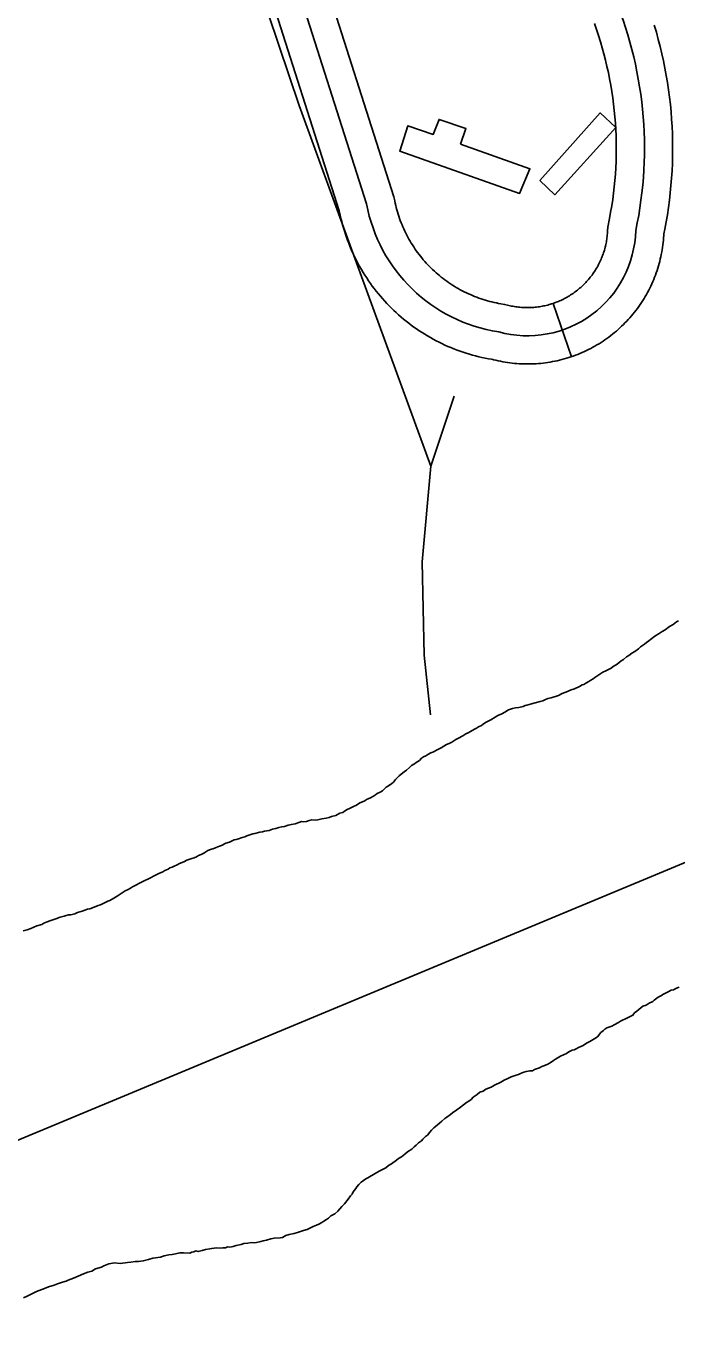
# Model space of a CAD drawing. Extents: x 3263578 to 3301413, y 764927 to 798602.
# Drawn here: x 3270541 to 3270887, y 791996 to 792691 of the extents above; entities that cross this region are included whole.
import ezdxf

# ---------------------------------------------------------------- set-up
doc = ezdxf.new("R2010")
doc.units = 0
for name, color, linetype in [('V-BLDG-OTLN', 7, 'Continuous'), ('V-ROAD-CNTR', 7, 'Continuous'), ('V-TOPO-SHOR', 7, 'Continuous')]:
    doc.layers.add(name, color=color, linetype=linetype)

msp = doc.modelspace()

# ---------------------------------------------------------------- linework, layer by layer
at = {"layer": 'V-BLDG-OTLN'}
for points in [[(3270772.07, 792628.57), (3270809.03, 792615.54), (3270803.59, 792602.37), (3270739.76, 792624.85), (3270744.1, 792638.41), (3270757.58, 792633.81), (3270760.7, 792641.81), (3270774.95, 792636.91)], [(3270814.3, 792609.17), (3270846.5, 792645.2), (3270854.91, 792637.48), (3270822.26, 792601.67)]]:
    msp.add_lwpolyline(points, close=True, dxfattribs=at)
at = {"layer": 'V-ROAD-CNTR'}
msp.add_line((3270831.19, 792515.47), (3270821.5, 792543.86), dxfattribs=at)
for points in [[(3270241.8, 794018.42), (3270326.45, 793767.9), (3270386.95, 793595.82), (3270410.77, 793531.73), (3270429.73, 793480.13), (3270470.17, 793347.5), (3270598.62, 792959.24), (3270681.38, 792724.43), (3270722.07, 792596.89)], [(3270775.21, 792549.48), (3270774.08, 792550.04), (3270772.98, 792550.59), (3270771.96, 792551.14), (3270770.88, 792551.74), (3270769.84, 792552.34), (3270768.79, 792552.98), (3270767.75, 792553.63), (3270766.76, 792554.27), (3270765.74, 792554.96), (3270764.74, 792555.66), (3270763.79, 792556.36), (3270762.81, 792557.1), (3270761.84, 792557.85), (3270760.91, 792558.62), (3270759.96, 792559.41), (3270759.09, 792560.17), (3270758.17, 792561), (3270757.25, 792561.86), (3270756.41, 792562.66), (3270755.57, 792563.52), (3270754.68, 792564.43), (3270753.87, 792565.3), (3270753.08, 792566.18), (3270752.29, 792567.1), (3270751.48, 792568.07), (3270750.73, 792568.99), (3270750, 792569.93), (3270749.26, 792570.91), (3270748.54, 792571.9), (3270747.85, 792572.89), (3270747.18, 792573.89), (3270746.5, 792574.93), (3270745.88, 792575.93), (3270745.26, 792576.97), (3270744.64, 792578.05), (3270744.05, 792579.1), (3270743.5, 792580.16), (3270742.95, 792581.24), (3270742.42, 792582.33), (3270741.89, 792583.47), (3270741.4, 792584.57), (3270740.94, 792585.64), (3270740.49, 792586.77), (3270740.05, 792587.93), (3270739.63, 792589.08), (3270739.23, 792590.23), (3270738.87, 792591.34), (3270738.52, 792592.51), (3270738.18, 792593.72), (3270737.87, 792594.84), (3270737.59, 792596.03), (3270737.3, 792597.26), (3270737.05, 792598.4), (3270736.64, 792600.58), (3270695.6, 792729.2)], [(3270762.2, 792522.45), (3270760.68, 792523.19), (3270759.15, 792523.97), (3270757.58, 792524.81), (3270756.07, 792525.65), (3270754.56, 792526.52), (3270753.09, 792527.41), (3270751.63, 792528.32), (3270750.14, 792529.3), (3270748.73, 792530.25), (3270747.32, 792531.24), (3270745.87, 792532.29), (3270744.51, 792533.33), (3270743.15, 792534.38), (3270741.8, 792535.48), (3270740.48, 792536.59), (3270739.14, 792537.76), (3270737.87, 792538.92), (3270736.63, 792540.06), (3270735.34, 792541.31), (3270734.11, 792542.55), (3270732.94, 792543.76), (3270731.73, 792545.05), (3270730.56, 792546.37), (3270729.43, 792547.67), (3270728.35, 792548.96), (3270727.24, 792550.33), (3270726.16, 792551.72), (3270725.12, 792553.1), (3270724.11, 792554.5), (3270723.1, 792555.93), (3270722.13, 792557.38), (3270721.21, 792558.81), (3270720.27, 792560.3), (3270719.37, 792561.81), (3270718.53, 792563.28), (3270717.68, 792564.81), (3270716.86, 792566.35), (3270716.07, 792567.91), (3270715.32, 792569.47), (3270714.6, 792571.01), (3270713.89, 792572.59), (3270713.19, 792574.24), (3270712.55, 792575.85), (3270711.94, 792577.43), (3270711.35, 792579.07), (3270710.79, 792580.7), (3270710.24, 792582.4), (3270709.74, 792584.06), (3270709.27, 792585.68), (3270708.81, 792587.4), (3270708.4, 792589.09), (3270708.02, 792590.73), (3270707.65, 792592.46), (3270707.51, 792593.19), (3270667.16, 792719.66)], [(3270843.39, 792692.8), (3270844.51, 792689.61), (3270845.57, 792686.39), (3270846.61, 792683.1), (3270847.58, 792679.88), (3270848.46, 792676.63), (3270849.32, 792673.33), (3270850.11, 792670), (3270850.85, 792666.69), (3270851.51, 792663.37), (3270852.14, 792660), (3270852.69, 792656.69), (3270853.19, 792653.33), (3270853.63, 792649.94), (3270854.02, 792646.56), (3270854.33, 792643.2), (3270854.6, 792639.81), (3270854.8, 792636.42), (3270854.95, 792632.98), (3270855.04, 792629.61), (3270855.07, 792626.25), (3270855.02, 792622.85), (3270854.94, 792619.43), (3270854.79, 792616.02), (3270854.58, 792612.63), (3270854.32, 792609.29), (3270853.98, 792605.9), (3270853.59, 792602.49), (3270853.16, 792599.17), (3270852.64, 792595.79), (3270852.07, 792592.4), (3270851.47, 792589.1), (3270850.5, 792584.41), (3270850.44, 792582.51), (3270850.4, 792581.8), (3270850.35, 792581.05), (3270850.28, 792580.27), (3270850.2, 792579.53), (3270850.12, 792578.79), (3270850.02, 792578.09), (3270849.9, 792577.35), (3270849.77, 792576.57), (3270849.64, 792575.89), (3270849.48, 792575.15), (3270849.3, 792574.37), (3270849.13, 792573.69), (3270848.94, 792572.96), (3270848.74, 792572.24), (3270848.53, 792571.57), (3270848.28, 792570.81), (3270848.04, 792570.1), (3270847.8, 792569.44), (3270847.52, 792568.7), (3270847.25, 792568.01)], [(3270875.28, 792691.92), (3270876.42, 792688.14), (3270877.46, 792684.33), (3270878.44, 792680.55), (3270879.34, 792676.74), (3270880.2, 792672.9), (3270880.97, 792669.05), (3270881.68, 792665.23), (3270882.33, 792661.35), (3270882.91, 792657.45), (3270883.41, 792653.6), (3270883.86, 792649.68), (3270884.22, 792645.78), (3270884.54, 792641.85), (3270884.76, 792637.94), (3270884.93, 792634.07), (3270885.04, 792630.15), (3270885.07, 792626.17), (3270885.02, 792622.26), (3270884.92, 792618.39), (3270884.75, 792614.46), (3270884.51, 792610.56), (3270884.2, 792606.6), (3270883.81, 792602.7), (3270883.37, 792598.86), (3270882.86, 792594.93), (3270882.26, 792591.05), (3270881.63, 792587.23), (3270880.91, 792583.35), (3270880.4, 792580.86), (3270880.41, 792581.28), (3270880.35, 792579.97), (3270880.25, 792578.71), (3270880.15, 792577.49), (3270880.02, 792576.22), (3270879.87, 792574.97), (3270879.69, 792573.66), (3270879.49, 792572.42), (3270879.29, 792571.22), (3270879.04, 792569.92), (3270878.77, 792568.68), (3270878.5, 792567.5), (3270878.19, 792566.23), (3270877.86, 792565), (3270877.52, 792563.78), (3270877.14, 792562.53), (3270876.76, 792561.38), (3270876.36, 792560.17), (3270875.91, 792558.94), (3270875.47, 792557.8), (3270875, 792556.62)], [(3270847.25, 792568.01), (3270846.97, 792567.36), (3270846.66, 792566.67), (3270846.35, 792566), (3270846.01, 792565.3), (3270845.67, 792564.62), (3270845.35, 792564.01), (3270844.99, 792563.36), (3270844.6, 792562.68), (3270844.22, 792562.04), (3270843.82, 792561.41), (3270843.43, 792560.8), (3270843.01, 792560.18), (3270842.57, 792559.55), (3270842.14, 792558.95), (3270841.71, 792558.38), (3270841.23, 792557.77), (3270840.77, 792557.2), (3270840.29, 792556.63), (3270839.8, 792556.05), (3270839.29, 792555.49), (3270838.8, 792554.96), (3270838.3, 792554.44), (3270837.74, 792553.88), (3270837.21, 792553.36), (3270836.68, 792552.87), (3270836.14, 792552.38), (3270835.54, 792551.86), (3270834.98, 792551.39), (3270834.44, 792550.94), (3270833.82, 792550.46), (3270833.21, 792550), (3270832.64, 792549.58), (3270832.02, 792549.15), (3270831.41, 792548.73), (3270830.77, 792548.32), (3270830.13, 792547.91), (3270829.52, 792547.54), (3270828.86, 792547.16), (3270828.2, 792546.8), (3270827.57, 792546.46), (3270826.89, 792546.12), (3270826.21, 792545.78), (3270825.54, 792545.47), (3270824.85, 792545.15), (3270824.21, 792544.88), (3270823.5, 792544.59), (3270822.75, 792544.3), (3270822.1, 792544.06), (3270821.42, 792543.83), (3270820.65, 792543.58), (3270819.96, 792543.37), (3270819.27, 792543.17), (3270818.54, 792542.97), (3270817.77, 792542.78), (3270817.07, 792542.61), (3270816.37, 792542.46), (3270815.63, 792542.32), (3270814.88, 792542.18), (3270814.15, 792542.07), (3270813.42, 792541.96), (3270812.65, 792541.87), (3270811.94, 792541.79), (3270811.2, 792541.73), (3270810.43, 792541.67), (3270809.7, 792541.63), (3270808.96, 792541.6), (3270808.22, 792541.59), (3270807.48, 792541.59), (3270806.69, 792541.6), (3270805.96, 792541.62), (3270805.26, 792541.66), (3270804.5, 792541.71), (3270803.74, 792541.78), (3270802.99, 792541.85), (3270802.24, 792541.94), (3270801.55, 792542.04), (3270800.81, 792542.16), (3270800.03, 792542.29), (3270799.34, 792542.42), (3270798.61, 792542.58), (3270797.83, 792542.76), (3270797.15, 792542.92), (3270795.58, 792543.34), (3270793.62, 792543.66), (3270792.42, 792543.87), (3270791.26, 792544.1), (3270790.05, 792544.36), (3270788.87, 792544.63), (3270787.7, 792544.92), (3270786.51, 792545.24), (3270785.34, 792545.58), (3270784.21, 792545.92), (3270783.08, 792546.3), (3270781.89, 792546.71), (3270780.74, 792547.13), (3270779.63, 792547.55), (3270778.53, 792548), (3270777.37, 792548.5), (3270776.27, 792548.98), (3270775.21, 792549.48)], [(3270875, 792556.62), (3270874.49, 792555.41), (3270873.98, 792554.26), (3270873.44, 792553.1), (3270872.9, 792552), (3270872.34, 792550.87), (3270871.71, 792549.7), (3270871.1, 792548.59), (3270870.49, 792547.52), (3270869.84, 792546.44), (3270869.16, 792545.35), (3270868.47, 792544.28), (3270867.75, 792543.21), (3270867.05, 792542.2), (3270866.3, 792541.16), (3270865.52, 792540.13), (3270864.76, 792539.15), (3270863.96, 792538.15), (3270863.13, 792537.18), (3270862.31, 792536.23), (3270861.47, 792535.29), (3270860.6, 792534.34), (3270859.69, 792533.41), (3270858.83, 792532.54), (3270857.93, 792531.67), (3270856.98, 792530.78), (3270856.03, 792529.92), (3270855.1, 792529.11), (3270854.13, 792528.28), (3270853.1, 792527.46), (3270852.14, 792526.7), (3270851.14, 792525.94), (3270850.09, 792525.17), (3270849.05, 792524.45), (3270848, 792523.73), (3270846.95, 792523.05), (3270845.89, 792522.38), (3270844.76, 792521.71), (3270843.68, 792521.08), (3270842.59, 792520.47), (3270841.43, 792519.85), (3270840.32, 792519.29), (3270839.2, 792518.73), (3270838.05, 792518.2), (3270836.89, 792517.67), (3270835.68, 792517.16), (3270834.53, 792516.7), (3270833.4, 792516.26), (3270832.15, 792515.8), (3270830.93, 792515.38), (3270829.78, 792515), (3270828.54, 792514.62), (3270827.3, 792514.26), (3270826.09, 792513.94), (3270824.9, 792513.64), (3270823.64, 792513.34), (3270822.37, 792513.07), (3270821.14, 792512.83), (3270819.9, 792512.61), (3270818.64, 792512.4), (3270817.37, 792512.22), (3270816.14, 792512.07), (3270814.86, 792511.93), (3270813.59, 792511.82), (3270812.35, 792511.73), (3270811.07, 792511.66), (3270809.8, 792511.61), (3270808.52, 792511.59), (3270807.25, 792511.59), (3270806.02, 792511.61), (3270804.74, 792511.65), (3270803.43, 792511.71), (3270802.18, 792511.8), (3270800.94, 792511.91), (3270799.67, 792512.04), (3270798.43, 792512.18), (3270797.13, 792512.36), (3270795.87, 792512.56), (3270794.67, 792512.77), (3270793.38, 792513.02), (3270792.14, 792513.29), (3270790.95, 792513.55), (3270789.68, 792513.86), (3270789.3, 792513.97), (3270788.65, 792514.07), (3270786.93, 792514.37), (3270785.2, 792514.71), (3270783.54, 792515.07), (3270781.84, 792515.46), (3270780.14, 792515.89), (3270778.47, 792516.34), (3270776.82, 792516.82), (3270775.13, 792517.33), (3270773.46, 792517.88), (3270771.86, 792518.43), (3270770.24, 792519.02), (3270768.6, 792519.65), (3270766.97, 792520.32), (3270765.41, 792520.98), (3270763.82, 792521.69), (3270762.2, 792522.45)]]:
    msp.add_lwpolyline(points, dxfattribs=at)
for centre, radius, start, end in [((3270660.43, 792626.38), 209.63, 347.95493, 23.42836), ((3270805.17, 792612.19), 84.5, 190.43269, 261.33324), ((3270807.76, 792584.3), 57.71, 254.60924, 358.34679)]:
    msp.add_arc(centre, radius, start, end, dxfattribs=at)
at = {"layer": 'V-TOPO-SHOR'}
msp.add_line((3270756.21, 792457.12), (3270768.64, 792494.4), dxfattribs=at)
for points in [[(3267733.94, 791465.75), (3268645.44, 791590.23), (3269537.76, 791765.46), (3270437.3, 792057.26), (3270945.85, 792268.71), (3271029.81, 792306.84), (3271663.11, 792687.55), (3272051.73, 792950.38), (3272121.3, 793007.25), (3272778.62, 793607.88), (3273291.83, 794015.94)], [(3270609.38, 792877.41), (3270686.18, 792649.19), (3270713.29, 792574.62), (3270756.21, 792457.12), (3270751.69, 792406.28), (3270752.81, 792356.57), (3270756.2, 792324.93)], [(3270836.81, 792340.84), (3270837.84, 792341.04), (3270838.9, 792341.74), (3270840.47, 792342.67), (3270841.53, 792343.38), (3270842.84, 792344.07), (3270843.64, 792344.78), (3270845.75, 792346.19), (3270846.8, 792346.9), (3270847.86, 792347.6), (3270849.42, 792348.28), (3270852.29, 792349.65), (3270853.36, 792350.6), (3270855.46, 792351.76), (3270857.59, 792353.67), (3270858.9, 792354.37), (3270860.5, 792355.8), (3270861.81, 792356.49), (3270863.4, 792357.68), (3270864.98, 792358.61), (3270866.83, 792360.03), (3270867.9, 792360.99), (3270870.02, 792362.4), (3270871.08, 792363.35), (3270872.41, 792364.3), (3270873.21, 792365.01), (3270875.58, 792366.66), (3270877.95, 792368.06), (3270879.54, 792369.24), (3270881.11, 792370.17), (3270883.49, 792371.82), (3270885.33, 792372.99), (3270887.19, 792374.41), (3270888.23, 792374.86)], [(3270675.36, 792264.83), (3270676.91, 792265.26), (3270678.44, 792265.43), (3270680.26, 792266.09), (3270682.06, 792266.5), (3270684.11, 792266.9), (3270685.92, 792267.56), (3270687.47, 792267.98), (3270688.49, 792267.93), (3270690.02, 792268.09), (3270691.57, 792268.52), (3270692.86, 792268.96), (3270694.89, 792268.84), (3270696.17, 792269.03), (3270698.23, 792269.42), (3270700.53, 792269.81), (3270702.08, 792270.23), (3270703.37, 792270.67), (3270705.7, 792271.3), (3270707.79, 792272.46), (3270709.34, 792272.88), (3270710.4, 792273.58), (3270711.72, 792274.53), (3270713.01, 792274.96), (3270715.11, 792276.12), (3270716.67, 792276.8), (3270718.51, 792277.96), (3270720.85, 792278.85), (3270722.44, 792280.04), (3270723.73, 792280.47), (3270725.83, 792281.63), (3270726.88, 792282.33), (3270727.69, 792283.05), (3270729.25, 792283.73), (3270730.55, 792284.42), (3270732.44, 792286.35), (3270733.75, 792287.04), (3270735.59, 792288.21), (3270736.39, 792288.93), (3270737.49, 792290.39), (3270738.3, 792291.36), (3270739.37, 792292.32), (3270740.44, 792293.28), (3270742.03, 792294.46), (3270743.35, 792295.41), (3270744.96, 792296.84), (3270746.03, 792297.8), (3270747.6, 792298.73), (3270748.41, 792299.45), (3270750.25, 792300.62), (3270751.33, 792301.83), (3270752.38, 792302.53), (3270753.68, 792302.97), (3270754.73, 792303.67), (3270756.31, 792304.6), (3270757.35, 792305.06), (3270759.97, 792306.44), (3270761.8, 792307.35), (3270764.68, 792308.97), (3270765.99, 792309.66), (3270767.55, 792310.34), (3270769.66, 792311.75), (3270770.97, 792312.44), (3270773.32, 792313.58), (3270774.91, 792314.76), (3270776.2, 792315.2), (3270777.51, 792315.89), (3270779.62, 792317.3), (3270780.66, 792317.75), (3270781.72, 792318.46), (3270783.28, 792319.13), (3270784.08, 792319.85), (3270785.4, 792320.79), (3270786.44, 792321.24), (3270788.27, 792322.16), (3270790.64, 792323.56), (3270791.96, 792324.5), (3270794.04, 792325.4), (3270795.62, 792326.33), (3270797.71, 792327.49), (3270799.78, 792328.14), (3270801.33, 792328.56), (3270803.12, 792328.71), (3270805.44, 792329.35), (3270806.48, 792329.8), (3270807.51, 792330), (3270809.83, 792330.63), (3270811.9, 792331.28), (3270814.47, 792331.9), (3270816.02, 792332.33), (3270817.06, 792332.78), (3270818.62, 792333.46), (3270820.43, 792333.86), (3270824.31, 792335.18), (3270825.88, 792336.1), (3270827.18, 792336.54), (3270828.22, 792336.99), (3270831.07, 792338.11), (3270832.89, 792338.77), (3270835.49, 792339.9), (3270836.81, 792340.84)], [(3270539.19, 792209.8), (3270541.26, 792210.45), (3270543.33, 792211.1), (3270544.89, 792211.78), (3270546.45, 792212.45), (3270549.04, 792213.33), (3270550.1, 792214.03), (3270551.91, 792214.69), (3270553.46, 792215.11), (3270556.57, 792216.21), (3270558.9, 792217.1), (3270560.97, 792217.75), (3270562, 792217.95), (3270563.29, 792218.39), (3270564.56, 792218.32), (3270566.63, 792218.96), (3270568.19, 792219.64), (3270570.51, 792220.28), (3270572.07, 792220.95), (3270573.37, 792221.39), (3270574.65, 792221.57), (3270576.98, 792222.46), (3270579.07, 792223.36), (3270580.36, 792223.8), (3270584.27, 792225.62), (3270585.31, 792226.07), (3270587.41, 792227.23), (3270589.25, 792228.4), (3270591.88, 792230.03), (3270593.47, 792231.21), (3270595.03, 792231.89), (3270596.34, 792232.58), (3270597.4, 792233.29), (3270599.5, 792234.44), (3270600.8, 792235.13), (3270602.11, 792235.82), (3270603.94, 792236.74), (3270605.5, 792237.41), (3270607.33, 792238.33), (3270608.64, 792239.02), (3270609.68, 792239.47), (3270611.51, 792240.39), (3270613.59, 792241.29), (3270614.65, 792241.99), (3270616.46, 792242.66), (3270617.26, 792243.38), (3270618.56, 792243.81), (3270619.6, 792244.26), (3270621.16, 792244.94), (3270622.47, 792245.63), (3270624.8, 792246.52), (3270626.38, 792247.45), (3270628.97, 792248.32), (3270630.26, 792248.76), (3270631.56, 792249.2), (3270632.61, 792249.9), (3270633.92, 792250.59), (3270634.96, 792251.04), (3270636, 792251.49), (3270637.59, 792252.68), (3270638.89, 792253.11), (3270640.7, 792253.78), (3270642, 792254.21), (3270643.81, 792254.88), (3270644.85, 792255.33), (3270647.2, 792256.47), (3270649.02, 792257.13), (3270650.06, 792257.58), (3270651.62, 792258.26), (3270652.65, 792258.46), (3270653.94, 792258.89), (3270655.76, 792259.56), (3270657.31, 792259.98), (3270658.35, 792260.43), (3270661.46, 792261.53), (3270662.48, 792261.73), (3270665.31, 792262.34), (3270666.59, 792262.52), (3270667.63, 792262.97), (3270670.19, 792263.34), (3270672.01, 792264), (3270673.81, 792264.41), (3270675.36, 792264.83)], [(3270888.61, 792179.83), (3270887.06, 792179.41), (3270885.49, 792178.48), (3270884.21, 792178.3), (3270882.63, 792177.37), (3270880.28, 792176.22), (3270878.71, 792175.29), (3270877.4, 792174.6), (3270875.28, 792172.94), (3270874.47, 792172.22), (3270872.65, 792171.31), (3270871.07, 792170.38), (3270869.25, 792169.71), (3270867.13, 792168.05), (3270866.06, 792167.1), (3270864.74, 792166.15), (3270863.91, 792164.93), (3270862.87, 792164.47), (3270861.04, 792163.56), (3270857.38, 792161.73), (3270856.33, 792161.02), (3270853.98, 792159.88)], [(3270853.98, 792159.88), (3270852.67, 792159.19), (3270850.08, 792158.32), (3270849.02, 792157.61), (3270848.22, 792156.89), (3270846.89, 792155.7), (3270844.99, 792153.51), (3270843.67, 792152.57), (3270841.04, 792150.94), (3270839.21, 792150.02), (3270837.36, 792148.85), (3270835.02, 792147.71), (3270833.71, 792147.02), (3270832.67, 792146.57), (3270831.64, 792146.37), (3270829.81, 792145.45), (3270828.49, 792144.51), (3270825.36, 792143.16), (3270822.73, 792141.52), (3270821.68, 792140.82), (3270819.83, 792139.65), (3270818.53, 792138.96), (3270816.44, 792138.06), (3270815.4, 792137.6), (3270814.09, 792136.91), (3270811.51, 792136.04), (3270810.45, 792135.33), (3270809.18, 792135.41), (3270807.13, 792135.01), (3270805.83, 792134.57), (3270804.02, 792133.91), (3270802.98, 792133.46), (3270801.68, 792133.02), (3270799.1, 792132.15), (3270797.27, 792131.23), (3270795.44, 792130.32), (3270793.61, 792129.4), (3270790.22, 792127.81), (3270788.38, 792126.64), (3270785.52, 792125.52), (3270784.2, 792124.58), (3270782.38, 792123.92), (3270781.05, 792122.72), (3270778.93, 792121.31), (3270777.85, 792120.1), (3270776.53, 792119.16), (3270775.22, 792118.47), (3270773.63, 792117.28), (3270772.04, 792116.1), (3270770.19, 792114.68), (3270767.81, 792113.03), (3270766.74, 792112.07), (3270764.88, 792110.65), (3270763.83, 792109.94), (3270762.23, 792108.51), (3270760.9, 792107.56), (3270759.83, 792106.61), (3270758.76, 792105.65), (3270757.96, 792104.93), (3270756.62, 792103.73), (3270755.81, 792102.76), (3270754.45, 792101.06), (3270753.39, 792100.35), (3270752.04, 792098.9), (3270751.24, 792098.18), (3270749.65, 792097), (3270748.57, 792095.79), (3270747.5, 792094.83), (3270746.16, 792093.64), (3270743.8, 792092.24), (3270742.46, 792091.04), (3270740.61, 792089.62), (3270739.03, 792088.69), (3270737.96, 792087.73), (3270735.32, 792085.84), (3270733.74, 792084.92), (3270732.41, 792083.72), (3270730.84, 792083.04), (3270728.75, 792081.89), (3270726.65, 792080.73), (3270722.71, 792078.41), (3270721.67, 792077.95), (3270719.28, 792076.05), (3270717.94, 792074.86), (3270716.86, 792073.65), (3270716.3, 792072.66), (3270714.93, 792070.96), (3270714.36, 792069.72), (3270713.54, 792068.75), (3270712.18, 792067.04), (3270710.27, 792064.6), (3270708.92, 792063.16), (3270706.75, 792060.73), (3270705.15, 792059.3), (3270703.05, 792058.14), (3270701.71, 792056.94), (3270700.66, 792056.24), (3270699.34, 792055.3), (3270698.28, 792054.59), (3270696.71, 792053.66), (3270695.41, 792053.22)], [(3270695.41, 792053.22), (3270693.6, 792052.56), (3270690.46, 792050.96), (3270688.39, 792050.31), (3270685.8, 792049.43), (3270683.48, 792048.8), (3270680.91, 792048.18), (3270679.1, 792047.77), (3270677.26, 792046.6), (3270675.98, 792046.41), (3270672.93, 792046.33), (3270671.13, 792045.92), (3270668.8, 792045.28), (3270667, 792044.88), (3270665.71, 792044.44), (3270663.4, 792044.06), (3270662.12, 792043.87), (3270660.85, 792043.94), (3270658.8, 792043.55), (3270656.76, 792043.41), (3270655.21, 792042.98), (3270652.64, 792042.36), (3270651.09, 792041.94), (3270649.29, 792041.53), (3270648.02, 792041.6), (3270646.98, 792041.15), (3270645.46, 792041.23), (3270644.18, 792041.05), (3270642.4, 792041.14), (3270640.87, 792040.97), (3270639.59, 792040.79), (3270638.56, 792040.59), (3270636.25, 792040.21), (3270634.45, 792039.8), (3270632.39, 792039.15), (3270631.13, 792039.47), (3270630.09, 792039.02), (3270629.07, 792038.83), (3270628.02, 792038.38), (3270624.48, 792038.57), (3270622.69, 792038.41), (3270620.38, 792038.03), (3270618.58, 792037.62), (3270616.79, 792037.46), (3270614.22, 792036.84), (3270612.4, 792036.18), (3270608.31, 792035.65), (3270605.99, 792035.01), (3270603.14, 792034.15), (3270600.58, 792033.78), (3270598.81, 792033.88), (3270596.5, 792033.5), (3270594.71, 792033.34), (3270590.87, 792032.79), (3270587.85, 792033.21), (3270584.77, 792032.62), (3270582.16, 792031.49), (3270580.85, 792030.8), (3270577.76, 792029.95), (3270575.66, 792028.8), (3270573.59, 792028.15), (3270571.26, 792027.26), (3270568.4, 792026.15), (3270566.05, 792025.01), (3270563.2, 792023.89), (3270562.16, 792023.44), (3270560.09, 792022.79), (3270557.5, 792021.92), (3270555.68, 792021.26), (3270552.59, 792020.41), (3270550.5, 792019.51), (3270546.35, 792017.95), (3270544.53, 792017.04), (3270541.39, 792015.43), (3270539.31, 792014.53)]]:
    msp.add_lwpolyline(points, dxfattribs=at)

doc.saveas('drawing.dxf')
